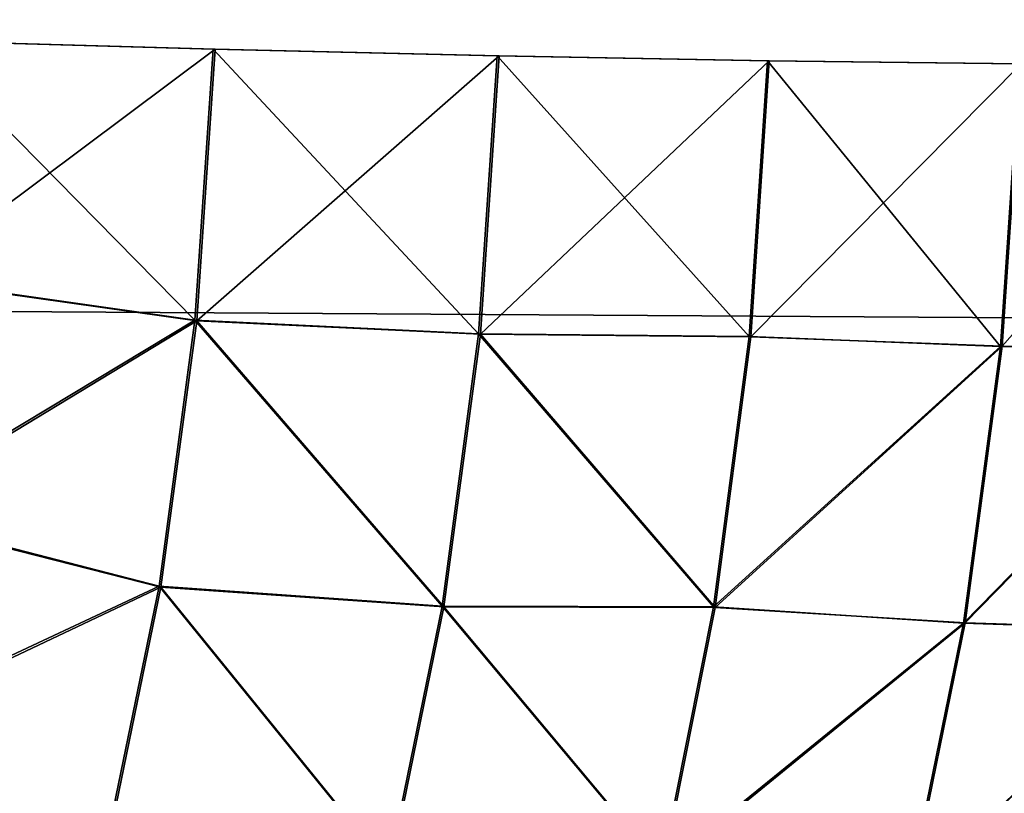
# Model space of a CAD drawing. Header units: millimetres. Extents: x -125 to 125, y -4 to 54.
# Tile 159 of 612: x -74.056 to -73.226, y -0.712 to -0.06. Entities that reach past the tile are written whole.
import ezdxf

# ---------------------------------------------------------------- set-up
doc = ezdxf.new("R2010")
doc.units = ezdxf.units.MM
doc.header["$LTSCALE"] = 65.185185
for name, color, linetype in [('10', 7, 'CONTINUOUS'), ('127', 7, 'CONTINUOUS'), ('67', 7, 'CONTINUOUS'), ('8', 7, 'CONTINUOUS')]:
    doc.layers.add(name, color=color, linetype=linetype)

msp = doc.modelspace()

# ---------------------------------------------------------------- linework, layer by layer
at = {"layer": '10', "color": 7, "linetype": 'Continuous'}
for points in [[(123.90095, 0, -124.9), (-123.83451, -1.52181, -124.83356), (-123.90095, 0, -124.9), (123.90095, 0, -124.9)], [(123.83451, -1.52181, -124.83356), (-123.83451, -1.52181, -124.83356), (123.90095, 0, -124.9), (123.83451, -1.52181, -124.83356)]]:
    msp.add_3dface(points, dxfattribs=at)
at = {"layer": '127', "color": 7, "linetype": 'Continuous'}
for points in [[(-73.89121, -0.08497, 111.90369), (-74.1385, -0.078, 111.95127), (-74.15164, -0.27951, 111.93466), (-73.89121, -0.08497, 111.90369)], [(-73.90672, -0.31401, 111.88391), (-73.89121, -0.08497, 111.90369), (-74.15164, -0.27951, 111.93466), (-73.90672, -0.31401, 111.88391)], [(-73.65184, -0.0906, 111.8254), (-73.89121, -0.08497, 111.90369), (-73.90672, -0.31401, 111.88391), (-73.65184, -0.0906, 111.8254)], [(-73.66765, -0.32513, 111.80525), (-73.65184, -0.0906, 111.8254), (-73.90672, -0.31401, 111.88391), (-73.66765, -0.32513, 111.80525)], [(-73.42416, -0.09479, 111.71765), (-73.65184, -0.0906, 111.8254), (-73.66765, -0.32513, 111.80525), (-73.42416, -0.09479, 111.71765)], [(-73.43966, -0.32741, 111.69796), (-73.42416, -0.09479, 111.71765), (-73.66765, -0.32513, 111.80525), (-73.43966, -0.32741, 111.69796)], [(-73.2118, -0.09747, 111.58216), (-73.42416, -0.09479, 111.71765), (-73.43966, -0.32741, 111.69796), (-73.2118, -0.09747, 111.58216)], [(-73.22783, -0.33531, 111.56175), (-73.2118, -0.09747, 111.58216), (-73.43966, -0.32741, 111.69796), (-73.22783, -0.33531, 111.56175)], [(-73.01813, -0.09861, 111.42106), (-73.2118, -0.09747, 111.58216), (-73.22783, -0.33531, 111.56175), (-73.01813, -0.09861, 111.42106)], [(-73.03455, -0.33909, 111.40008), (-73.01813, -0.09861, 111.42106), (-73.22783, -0.33531, 111.56175), (-73.03455, -0.33909, 111.40008)], [(-74.1768, -0.4774, 111.89912), (-73.90672, -0.31401, 111.88391), (-74.15164, -0.27951, 111.93466), (-74.1768, -0.4774, 111.89912)], [(-73.93698, -0.53833, 111.8409), (-73.90672, -0.31401, 111.88391), (-74.1768, -0.4774, 111.89912), (-73.93698, -0.53833, 111.8409)], [(-73.93698, -0.53833, 111.8409), (-73.69843, -0.55491, 111.76152), (-73.90672, -0.31401, 111.88391), (-73.93698, -0.53833, 111.8409)], [(-73.69843, -0.55491, 111.76152), (-73.66765, -0.32513, 111.80525), (-73.90672, -0.31401, 111.88391), (-73.69843, -0.55491, 111.76152)], [(-73.69843, -0.55491, 111.76152), (-73.46966, -0.55551, 111.65542), (-73.66765, -0.32513, 111.80525), (-73.69843, -0.55491, 111.76152)], [(-73.46966, -0.55551, 111.65542), (-73.43966, -0.32741, 111.69796), (-73.66765, -0.32513, 111.80525), (-73.46966, -0.55551, 111.65542)], [(-73.46966, -0.55551, 111.65542), (-73.22783, -0.33531, 111.56175), (-73.43966, -0.32741, 111.69796), (-73.46966, -0.55551, 111.65542)], [(-73.259, -0.56835, 111.51747), (-73.22783, -0.33531, 111.56175), (-73.46966, -0.55551, 111.65542), (-73.259, -0.56835, 111.51747)], [(-73.259, -0.56835, 111.51747), (-73.03455, -0.33909, 111.40008), (-73.22783, -0.33531, 111.56175), (-73.259, -0.56835, 111.51747)], [(-73.0667, -0.57449, 111.35431), (-73.03455, -0.33909, 111.40008), (-73.259, -0.56835, 111.51747), (-73.0667, -0.57449, 111.35431)], [(-74.21365, -0.66919, 111.84512), (-73.93698, -0.53833, 111.8409), (-74.1768, -0.4774, 111.89912), (-74.21365, -0.66919, 111.84512)], [(-73.98154, -0.75466, 111.77529), (-73.93698, -0.53833, 111.8409), (-74.21365, -0.66919, 111.84512), (-73.98154, -0.75466, 111.77529)], [(-73.98154, -0.75466, 111.77529), (-73.74374, -0.77663, 111.69484), (-73.93698, -0.53833, 111.8409), (-73.98154, -0.75466, 111.77529)], [(-73.74374, -0.77663, 111.69484), (-73.69843, -0.55491, 111.76152), (-73.93698, -0.53833, 111.8409), (-73.74374, -0.77663, 111.69484)], [(-73.74374, -0.77663, 111.69484), (-73.51375, -0.77596, 111.59064), (-73.69843, -0.55491, 111.76152), (-73.74374, -0.77663, 111.69484)], [(-73.51375, -0.77596, 111.59064), (-73.46966, -0.55551, 111.65542), (-73.69843, -0.55491, 111.76152), (-73.51375, -0.77596, 111.59064)], [(-73.51375, -0.77596, 111.59064), (-73.259, -0.56835, 111.51747), (-73.46966, -0.55551, 111.65542), (-73.51375, -0.77596, 111.59064)], [(-73.30488, -0.79324, 111.44996), (-73.259, -0.56835, 111.51747), (-73.51375, -0.77596, 111.59064), (-73.30488, -0.79324, 111.44996)], [(-73.30488, -0.79324, 111.44996), (-73.0667, -0.57449, 111.35431), (-73.259, -0.56835, 111.51747), (-73.30488, -0.79324, 111.44996)], [(-73.11411, -0.80123, 111.28444), (-73.0667, -0.57449, 111.35431), (-73.30488, -0.79324, 111.44996), (-73.11411, -0.80123, 111.28444)], [(-74.26173, -0.85246, 111.77333), (-73.98154, -0.75466, 111.77529), (-74.21365, -0.66919, 111.84512), (-74.26173, -0.85246, 111.77333)]]:
    msp.add_3dface(points, dxfattribs=at)
at = {"layer": '67', "color": 7, "linetype": 'Continuous'}
for points in [[(-74.14025, -0.07795, -111.9515), (-73.90839, -0.3135, -111.88441), (-74.15331, -0.27864, -111.93498), (-74.14025, -0.07795, -111.9515)], [(-73.89292, -0.08493, -111.90413), (-73.90839, -0.3135, -111.88441), (-74.14025, -0.07795, -111.9515), (-73.89292, -0.08493, -111.90413)], [(-73.89292, -0.08493, -111.90413), (-73.66926, -0.32477, -111.80595), (-73.90839, -0.3135, -111.88441), (-73.89292, -0.08493, -111.90413)], [(-73.65347, -0.09057, -111.82605), (-73.66926, -0.32477, -111.80595), (-73.89292, -0.08493, -111.90413), (-73.65347, -0.09057, -111.82605)], [(-73.65347, -0.09057, -111.82605), (-73.44118, -0.32714, -111.69884), (-73.66926, -0.32477, -111.80595), (-73.65347, -0.09057, -111.82605)], [(-73.42571, -0.09476, -111.71851), (-73.44118, -0.32714, -111.69884), (-73.65347, -0.09057, -111.82605), (-73.42571, -0.09476, -111.71851)], [(-73.42571, -0.09476, -111.71851), (-73.22927, -0.33554, -111.56275), (-73.44118, -0.32714, -111.69884), (-73.42571, -0.09476, -111.71851)], [(-73.21323, -0.09746, -111.5832), (-73.22927, -0.33554, -111.56275), (-73.42571, -0.09476, -111.71851), (-73.21323, -0.09746, -111.5832)], [(-73.21323, -0.09746, -111.5832), (-73.03586, -0.33942, -111.40125), (-73.22927, -0.33554, -111.56275), (-73.21323, -0.09746, -111.5832)], [(-74.15331, -0.27864, -111.93498), (-73.90839, -0.3135, -111.88441), (-74.1783, -0.47574, -111.8997), (-74.15331, -0.27864, -111.93498)], [(-73.90839, -0.3135, -111.88441), (-73.93854, -0.53738, -111.84155), (-74.1783, -0.47574, -111.8997), (-73.90839, -0.3135, -111.88441)], [(-73.90839, -0.3135, -111.88441), (-73.69997, -0.55424, -111.76232), (-73.93854, -0.53738, -111.84155), (-73.90839, -0.3135, -111.88441)], [(-73.66926, -0.32477, -111.80595), (-73.69997, -0.55424, -111.76232), (-73.90839, -0.3135, -111.88441), (-73.66926, -0.32477, -111.80595)], [(-73.66926, -0.32477, -111.80595), (-73.47113, -0.55501, -111.65638), (-73.69997, -0.55424, -111.76232), (-73.66926, -0.32477, -111.80595)], [(-73.44118, -0.32714, -111.69884), (-73.47113, -0.55501, -111.65638), (-73.66926, -0.32477, -111.80595), (-73.44118, -0.32714, -111.69884)], [(-73.44118, -0.32714, -111.69884), (-73.22927, -0.33554, -111.56275), (-73.47113, -0.55501, -111.65638), (-73.44118, -0.32714, -111.69884)], [(-73.22927, -0.33554, -111.56275), (-73.2605, -0.5688, -111.5184), (-73.47113, -0.55501, -111.65638), (-73.22927, -0.33554, -111.56275)], [(-73.22927, -0.33554, -111.56275), (-73.03586, -0.33942, -111.40125), (-73.2605, -0.5688, -111.5184), (-73.22927, -0.33554, -111.56275)], [(-73.03586, -0.33942, -111.40125), (-73.06809, -0.57513, -111.35537), (-73.2605, -0.5688, -111.5184), (-73.03586, -0.33942, -111.40125)], [(-74.1783, -0.47574, -111.8997), (-73.93854, -0.53738, -111.84155), (-74.21489, -0.66681, -111.84609), (-74.1783, -0.47574, -111.8997)], [(-73.93854, -0.53738, -111.84155), (-73.98295, -0.75331, -111.77617), (-74.21489, -0.66681, -111.84609), (-73.93854, -0.53738, -111.84155)], [(-73.93854, -0.53738, -111.84155), (-73.74518, -0.77568, -111.6958), (-73.98295, -0.75331, -111.77617), (-73.93854, -0.53738, -111.84155)], [(-73.69997, -0.55424, -111.76232), (-73.74518, -0.77568, -111.6958), (-73.93854, -0.53738, -111.84155), (-73.69997, -0.55424, -111.76232)], [(-73.69997, -0.55424, -111.76232), (-73.51514, -0.77525, -111.59172), (-73.74518, -0.77568, -111.6958), (-73.69997, -0.55424, -111.76232)], [(-73.47113, -0.55501, -111.65638), (-73.51514, -0.77525, -111.59172), (-73.69997, -0.55424, -111.76232), (-73.47113, -0.55501, -111.65638)], [(-73.47113, -0.55501, -111.65638), (-73.2605, -0.5688, -111.5184), (-73.51514, -0.77525, -111.59172), (-73.47113, -0.55501, -111.65638)], [(-73.2605, -0.5688, -111.5184), (-73.30647, -0.7939, -111.45076), (-73.51514, -0.77525, -111.59172), (-73.2605, -0.5688, -111.5184)], [(-73.2605, -0.5688, -111.5184), (-73.06809, -0.57513, -111.35537), (-73.30647, -0.7939, -111.45076), (-73.2605, -0.5688, -111.5184)], [(-73.06809, -0.57513, -111.35537), (-73.11561, -0.80215, -111.28533), (-73.30647, -0.7939, -111.45076), (-73.06809, -0.57513, -111.35537)], [(-74.21489, -0.66681, -111.84609), (-73.98295, -0.75331, -111.77617), (-74.26264, -0.84946, -111.77481), (-74.21489, -0.66681, -111.84609)]]:
    msp.add_3dface(points, dxfattribs=at)
at = {"layer": '8', "color": 7, "linetype": 'Continuous'}
for points in [[(-123.83451, -1.52181, 124.83356), (123.83451, -1.52181, 124.83356), (-123.90095, 0, 124.9), (-123.83451, -1.52181, 124.83356)], [(-123.90095, 0, 124.9), (123.83451, -1.52181, 124.83356), (123.90095, 0, 124.9), (-123.90095, 0, 124.9)]]:
    msp.add_3dface(points, dxfattribs=at)

doc.saveas('drawing.dxf')
